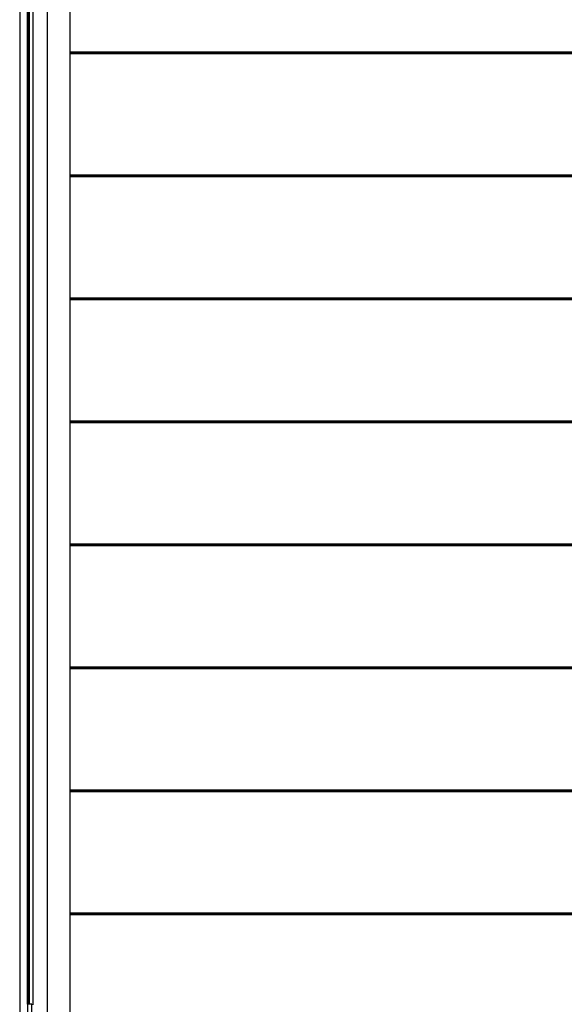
# Model space of a CAD drawing. Header units: inches. Extents: x 170 to 288, y 234 to 248.
# Tile 265 of 480: x 227.532 to 228.389, y 241.857 to 243.405. Entities that reach past the tile are written whole.
import ezdxf

# ---------------------------------------------------------------- set-up
doc = ezdxf.new("R2010")
doc.units = ezdxf.units.IN
doc.header["$LTSCALE"] = 0.25
doc.header["$MEASUREMENT"] = 0
doc.layers.add('STANDARD Z GUIDE MOTOR LH', color=7, linetype='Continuous')

msp = doc.modelspace()

# ---------------------------------------------------------------- linework, layer by layer
at = {"layer": 'STANDARD Z GUIDE MOTOR LH'}
for p, q in [((227.53234, 244.18111), (227.53234, 240.14778)), ((227.54464, 244.18111), (227.54464, 240.13944)), ((227.5448, 241.85683), (227.5448, 244.18111)), ((227.54591, 241.85683), (227.54591, 244.18111)), ((227.54749, 241.85683), (227.54749, 244.18111)), ((227.54754, 241.85683), (227.54754, 244.18111)), ((227.55368, 241.85609), (227.55368, 244.18111)), ((227.57613, 240.41151), (227.57613, 244.18872)), ((227.61131, 244.18872), (227.61131, 240.45225)), ((231.47797, 243.35348), (227.61131, 243.35348)), ((231.47797, 243.35226), (227.61131, 243.35226)), ((231.47797, 243.35103), (227.61131, 243.35103)), ((231.47797, 243.16015), (227.61131, 243.16015)), ((231.47797, 243.15893), (227.61131, 243.15893)), ((231.47797, 243.1577), (227.61131, 243.1577)), ((231.47797, 242.96682), (227.61131, 242.96682)), ((231.47797, 242.96559), (227.61131, 242.96559)), ((231.47797, 242.96437), (227.61131, 242.96437)), ((231.47797, 242.77348), (227.61131, 242.77348)), ((231.47797, 242.77226), (227.61131, 242.77226)), ((231.47797, 242.77103), (227.61131, 242.77103)), ((231.47797, 242.58015), (227.61131, 242.58015)), ((231.47797, 242.57893), (227.61131, 242.57893)), ((231.47797, 242.5777), (227.61131, 242.5777)), ((231.47797, 242.38682), (227.61131, 242.38682)), ((231.47797, 242.38559), (227.61131, 242.38559)), ((231.47797, 242.38437), (227.61131, 242.38437)), ((231.47797, 242.19348), (227.61131, 242.19348)), ((231.47797, 242.19226), (227.61131, 242.19226)), ((231.47797, 242.19103), (227.61131, 242.19103)), ((231.47797, 242.00015), (227.61131, 242.00015)), ((231.47797, 241.99893), (227.61131, 241.99893)), ((231.47797, 241.9977), (227.61131, 241.9977)), ((227.5512, 241.85683), (227.54464, 241.85683)), ((227.5512, 241.82206), (227.5512, 241.85683))]:
    msp.add_line(p, q, dxfattribs=at)

doc.saveas('drawing.dxf')
